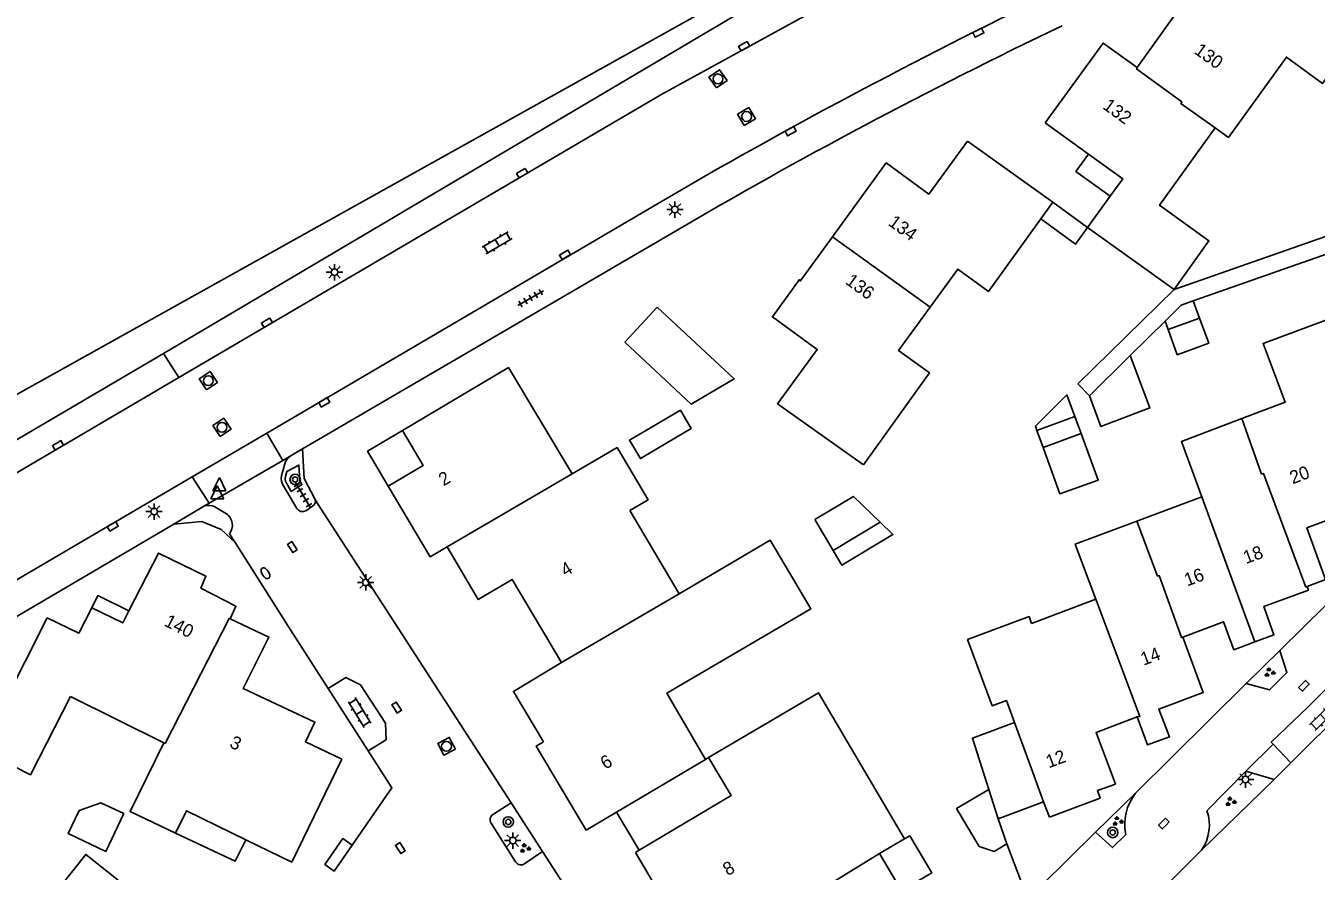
# Model space of a CAD drawing. Extents: x 126000 to 131009, y 393000 to 395500.
# Drawn here: x 130546.1 to 130644.7, y 395223.6 to 395288.1 of the extents above; entities that cross this region are included whole.
import ezdxf

# ---------------------------------------------------------------- set-up
doc = ezdxf.new("R2010")
doc.units = 0
for name, color, linetype in [('gg-afsc-erfafscheiding', 7, 'Continuous'), ('gg-afsc-muur', 7, 'Continuous'), ('gg-anno-huisnummerreeks BGT', 7, 'Continuous'), ('gg-bbg-bijgebouw', 7, 'Continuous'), ('gg-bbg-gedigitaliseerde bebouwing', 7, 'Continuous'), ('gg-bbg-gedigitaliseerde bijgebouw', 7, 'Continuous'), ('gg-bbg-hoofdgebouw', 7, 'Continuous'), ('gg-bbg-luifel en loopbrug', 7, 'Continuous'), ('gg-bbg-onder overbouw', 7, 'Continuous'), ('gg-bbg-pand overbouw', 7, 'Continuous'), ('gg-bbg-tussenscheiding', 7, 'Continuous'), ('gg-knt-bronhoudergrens', 7, 'Continuous'), ('gg-knt-verharding', 7, 'Continuous'), ('gg-knt-verharding nz', 7, 'Continuous'), ('gt-grn-groengrens', 7, 'Continuous'), ('gt-grn-vlakafsluiter', 7, 'Continuous'), ('gt-grn-weggrens', 7, 'Continuous'), ('gt-symb-boom', 7, 'Continuous'), ('gt-symb-brandkraan', 7, 'Continuous'), ('gt-symb-groenvak', 7, 'Continuous'), ('gt-symb-klinker verharding', 7, 'Continuous'), ('gt-symb-kolk', 7, 'Continuous'), ('gt-symb-lichtmast', 7, 'Continuous'), ('gt-symb-rioolschacht', 7, 'Continuous'), ('gt-symb-tegel verharding', 7, 'Continuous'), ('gt-symb-waterafsluiter', 7, 'Continuous')]:
    doc.layers.add(name, color=color, linetype=linetype)

# ---------------------------------------------------------------- blocks, each defined once
blk = doc.blocks.new('gt0-KOLK')
at = {"layer": 'gt-symb-kolk'}
blk.add_lwpolyline([(0, 0), (0.375, 0), (0.375, 0.4), (-0.375, 0.4), (-0.375, 0), (0, 0)], dxfattribs=at)
blk = doc.blocks.new('gt0-RS')
at = {"layer": 'gt-symb-rioolschacht'}
blk.add_lwpolyline([(-0.5, -0.5), (0.5, -0.5), (0.5, 0.5), (-0.5, 0.5)], close=True, dxfattribs=at)
blk.add_circle((0, 0), 0.375, dxfattribs=at)
blk = doc.blocks.new('gt0-TEG1')
at = {"layer": 'gt-symb-tegel verharding'}
for p, q in [((-1.125, 0), (1.125, 0)), ((-0.9, -0.25), (-0.9, 0.25)), ((-0.45, -0.25), (-0.45, 0.25)), ((0, -0.25), (0, 0.25)), ((0.45, -0.25), (0.45, 0.25)), ((0.9, -0.25), (0.9, 0.25))]:
    blk.add_line(p, q, dxfattribs=at)
blk = doc.blocks.new('gt0-LMAST')
at = {"layer": 'gt-symb-lichtmast'}
for p, q in [((-0.182, 0.173), (-0.447, 0.438)), ((-0.005, 0.246), (-0.005, 0.621)), ((0.172, 0.173), (0.437, 0.438)), ((-0.255, -0.004), (-0.63, -0.004)), ((-0.182, -0.181), (-0.447, -0.446)), ((-0.005, -0.254), (-0.005, -0.629)), ((0.437, -0.446), (0.172, -0.181)), ((0.245, -0.004), (0.62, -0.004))]:
    blk.add_line(p, q, dxfattribs=at)
blk.add_circle((-0.005, -0.004), 0.25, dxfattribs=at)
blk = doc.blocks.new('gt0-KL1')
at = {"layer": 'gt-symb-klinker verharding'}
for p, q in [((-1.15, 0.3), (1.15, 0.3)), ((-1, -0.3), (-1, 0.3)), ((-0.5, 0.3), (-0.5, 0.45)), ((0, -0.3), (0, 0.3)), ((0.5, 0.3), (0.5, 0.45)), ((1, -0.3), (1, 0.3)), ((-1.15, -0.3), (1.15, -0.3)), ((-0.5, -0.45), (-0.5, -0.3)), ((0.5, -0.45), (0.5, -0.3))]:
    blk.add_line(p, q, dxfattribs=at)
blk = doc.blocks.new('gt0-WAFSL')
at = {"layer": 'gt-symb-waterafsluiter'}
for p, q in [((-0.5, -0.333), (0, 0.667)), ((0, 0.667), (0.5, -0.333)), ((0.5, -0.333), (-0.5, -0.333))]:
    blk.add_line(p, q, dxfattribs=at)
blk = doc.blocks.new('gt0-BOOM')
at = {"layer": 'gt-symb-boom'}
for radius in [0.4, 0.2]:
    blk.add_circle((0, 0), radius, dxfattribs=at)
blk = doc.blocks.new('gt0-BR')
at = {"layer": 'gt-symb-brandkraan'}
for centre, radius, start, end in [((-0.244, 0), 0.206, 107.56694, 252.43307), ((0.599, -2.664), 3, 106.89205, 107.56694), ((0, -0.691), 0.938, 73.10799, 106.89205), ((-0.599, -2.664), 3, 72.43309, 73.10799), ((0.244, 0), 0.206, 287.56695, 72.43309), ((0.599, 2.664), 3, 252.43307, 253.10797), ((0, 0.691), 0.938, 253.10797, 286.89206), ((-0.599, 2.664), 3, 286.89206, 287.56695)]:
    blk.add_arc(centre, radius, start, end, dxfattribs=at)
blk = doc.blocks.new('gt0-GRVAK')
at = {"layer": 'gt-symb-groenvak'}
for p, q in [((-0.11, 0.189), (-0.228, 0.24)), ((-0.182, 0.153), (0.088, 0.153)), ((-0.091, 0.211), (-0.156, 0.322)), ((-0.047, 0.214), (-0.047, 0.393)), ((-0.004, 0.211), (0.061, 0.322)), ((0.015, 0.189), (0.133, 0.24)), ((0.262, -0.052), (0.197, 0.059)), ((0.305, -0.049), (0.305, 0.13)), ((0.349, -0.052), (0.414, 0.059)), ((-0.245, -0.228), (-0.363, -0.177)), ((-0.318, -0.264), (-0.047, -0.264)), ((-0.226, -0.206), (-0.291, -0.095)), ((-0.183, -0.203), (-0.183, -0.024)), ((-0.139, -0.206), (-0.074, -0.095)), ((-0.12, -0.228), (-0.002, -0.177)), ((0.243, -0.074), (0.125, -0.023)), ((0.17, -0.11), (0.441, -0.11)), ((0.368, -0.074), (0.486, -0.023))]:
    blk.add_line(p, q, dxfattribs=at)

msp = doc.modelspace()

# ---------------------------------------------------------------- linework, layer by layer
at = {"layer": 'gg-afsc-erfafscheiding'}
for p, q in [((130650.925, 395273.989), (130633.84, 395268)), ((130633.84, 395268), (130626.483, 395260.783)), ((130633.151, 395265.588), (130630.488, 395262.96)), ((130627.371, 395259.883), (130626.483, 395260.783))]:
    msp.add_line(p, q, dxfattribs=at)
msp.add_lwpolyline([(130645.95, 395269.98), (130645.69, 395270.762), (130635.313, 395267.124)], dxfattribs=at)
at = {"layer": 'gg-afsc-muur'}
for p, q in [((130569.206, 395237.524), (130566.323, 395242.008)), ((130572.272, 395232.757), (130569.206, 395237.524)), ((130574.067, 395229.936), (130571.043, 395225.563)), ((130621.072, 395225.673), (130622.656, 395221.441)), ((130569.679, 395223.59), (130569.66, 395223.563))]:
    msp.add_line(p, q, dxfattribs=at)
msp.add_lwpolyline([(130574.067, 395229.936), (130574.077, 395229.95), (130572.272, 395232.757)], dxfattribs=at)
at = {"layer": 'gg-bbg-bijgebouw'}
msp.add_line((130591.872, 395263.982), (130594.347, 395266.639), dxfattribs=at)
at = {"layer": 'gg-bbg-gedigitaliseerde bebouwing'}
for p, q in [((130623.983, 395280.729), (130627.298, 395278.334)), ((130618.052, 395279.316), (130624.58, 395274.66)), ((130627.24, 395272.74), (130628.965, 395275.122)), ((130633.84, 395268), (130627.24, 395272.74)), ((130582.982, 395262.037), (130587.86, 395253.92)), ((130603.551, 395259.259), (130610.11, 395254.61)), ((130635.952, 395252.165), (130630.99, 395250.31)), ((130596.021, 395244.754), (130592.257, 395251.112)), ((130626.78, 395247.26), (130627.87, 395244.36)), ((130627.87, 395244.36), (130622.96, 395242.5)), ((130556.65, 395233.38), (130549.517, 395236.917)), ((130621.03, 395236.61), (130621.646, 395234.938)), ((130566.43, 395224.26), (130570.251, 395232.118)), ((130566.43, 395224.26), (130562.91, 395225.98))]:
    msp.add_line(p, q, dxfattribs=at)
for points in [[(130647.89, 395287.46), (130645.19, 395283.73), (130642.42, 395285.74), (130637.99, 395279.61), (130636.98, 395280.335)], [(130636.98, 395280.335), (130632.74, 395274.43), (130636.51, 395271.72), (130633.84, 395268)], [(130627.298, 395278.334), (130629.92, 395276.44), (130628.965, 395275.122)], [(130623.661, 395273.385), (130619.67, 395267.85), (130617.32, 395269.56), (130615.201, 395266.651)], [(130615.201, 395266.651), (130612.79, 395263.34), (130615.15, 395261.63), (130610.11, 395254.61)], [(130645.44, 395265.66), (130640.64, 395263.86), (130642.33, 395259.4), (130639.017, 395258.136)], [(130639.017, 395258.136), (130634.409, 395256.379), (130635.952, 395252.165)], [(130592.257, 395251.112), (130593.648, 395251.94), (130591.28, 395255.94), (130587.86, 395253.92)], [(130630.99, 395250.31), (130626.296, 395248.555), (130626.78, 395247.26)], [(130598.032, 395232.113), (130595.08, 395237.16), (130606.1, 395243.62), (130602.98, 395248.86), (130596.021, 395244.754)], [(130621.03, 395236.61), (130619.954, 395236.208), (130618.067, 395241.256), (130622.768, 395243.013), (130622.96, 395242.5)], [(130598.266, 395232.252), (130606.678, 395237.198), (130613.241, 395226.035)], [(130623.876, 395228.88), (130622.817, 395231.756), (130621.646, 395234.938)], [(130557.556, 395226.486), (130554.07, 395228.14), (130556.65, 395233.38)], [(130562.91, 395225.98), (130558.388, 395228.19), (130557.556, 395226.486)]]:
    msp.add_lwpolyline(points, dxfattribs=at)
at = {"layer": 'gg-bbg-gedigitaliseerde bijgebouw'}
for p, q in [((130624.58, 395274.66), (130627.24, 395272.74)), ((130635.792, 395265.806), (130633.389, 395264.933)), ((130627.371, 395259.883), (130630.488, 395262.96)), ((130626.269, 395258.287), (130623.363, 395257.231)), ((130626.738, 395256.994), (130626.269, 395258.287)), ((130623.363, 395257.231), (130623.833, 395255.938)), ((130626.738, 395256.994), (130623.833, 395255.938)), ((130606.384, 395250.435), (130607.787, 395248.076)), ((130607.787, 395248.076), (130611.389, 395250.218)), ((130620.393, 395227.577), (130619.68, 395229.81)), ((130620.393, 395227.577), (130621.072, 395225.673))]:
    msp.add_line(p, q, dxfattribs=at)
for points in [[(130627.24, 395272.74), (130626.32, 395271.466), (130623.661, 395273.385)], [(130591.872, 395263.982), (130596.95, 395259.252), (130600.219, 395261.17), (130594.347, 395266.639)], [(130633.389, 395264.933), (130634.086, 395263.016), (130636.489, 395263.889), (130635.792, 395265.806)], [(130627.371, 395259.883), (130628.25, 395257.543), (130631.995, 395258.949), (130630.488, 395262.96)], [(130596.126, 395258.769), (130592.228, 395256.482), (130593.063, 395255.079), (130596.947, 395257.389), (130596.126, 395258.769)], [(130611.389, 395250.218), (130609.339, 395252.193), (130606.384, 395250.435)], [(130619.68, 395229.81), (130617.221, 395228.355), (130618.946, 395225.451), (130620.088, 395225.088), (130621.072, 395225.673)], [(130553.592, 395227.972), (130551.843, 395228.801), (130550.186, 395228.207), (130549.352, 395226.45), (130552.224, 395225.087), (130553.592, 395227.972)], [(130548.716, 395222.362), (130550.683, 395224.855), (130553.176, 395222.888)]]:
    msp.add_lwpolyline(points, dxfattribs=at)
at = {"layer": 'gg-bbg-hoofdgebouw'}
for p, q in [((130582.982, 395262.037), (130574.89, 395257.233)), ((130591.242, 395228.074), (130598.032, 395232.113)), ((130623.876, 395228.88), (130624.314, 395227.709)), ((130588.932, 395226.7), (130591.242, 395228.074)), ((130611.333, 395224.916), (130613.241, 395226.035)), ((130592.968, 395225.172), (130592.69, 395225.007)), ((130592.69, 395225.007), (130595.002, 395221.099))]:
    msp.add_line(p, q, dxfattribs=at)
for points in [[(130631.014, 395284.954), (130635.254, 395290.868), (130636.78, 395289.758)], [(130623.983, 395280.729), (130628.424, 395286.814), (130631.014, 395284.954)], [(130607.743, 395272.025), (130611.852, 395277.658), (130615.111, 395275.282), (130618.052, 395279.316)], [(130603.551, 395259.259), (130606.574, 395263.417), (130603.155, 395265.902), (130605.216, 395268.756), (130605.275, 395268.642), (130607.743, 395272.025)], [(130644.004, 395245.321), (130645.415, 395245.845), (130643.996, 395249.787), (130647.331, 395251.052), (130645.686, 395255.479), (130648.749, 395256.636)], [(130573.804, 395252.983), (130577.002, 395247.582), (130578.292, 395248.348)], [(130553.989, 395243.458), (130556.236, 395247.869), (130559.87, 395246.098), (130559.488, 395245.201), (130562.16, 395243.803), (130561.711, 395242.836)], [(130578.292, 395248.348), (130580.681, 395244.323), (130583.26, 395245.854), (130587.027, 395239.508)], [(130640.01, 395241.081), (130641.473, 395241.63), (130640.7, 395243.799), (130644.105, 395245.033), (130644.004, 395245.321)], [(130547.743, 395242.921), (130550.156, 395241.745), (130551.152, 395243.688)], [(130551.152, 395243.688), (130553.519, 395242.535), (130553.989, 395243.458)], [(130547.743, 395242.921), (130542.645, 395232.881), (130546.479, 395230.934), (130549.517, 395236.917)], [(130561.711, 395242.836), (130564.688, 395241.451), (130562.721, 395237.524), (130568.202, 395234.959), (130567.477, 395233.448), (130570.251, 395232.118)], [(130634.502, 395241.445), (130637.62, 395242.616), (130638.42, 395240.484), (130640.01, 395241.081)], [(130631.012, 395235.353), (130631.817, 395233.217), (130633.495, 395233.84), (130632.676, 395235.96), (130636.077, 395237.232), (130634.502, 395241.445)], [(130587.027, 395239.508), (130583.361, 395237.308), (130585.655, 395233.456), (130585.107, 395233.13), (130588.932, 395226.7)], [(130624.314, 395227.709), (130628.192, 395229.158), (130627.991, 395229.743), (130629.365, 395230.229), (130627.878, 395234.171), (130631.012, 395235.353)], [(130598.266, 395232.252), (130599.995, 395229.352), (130592.968, 395225.172)], [(130612.224, 395221.605), (130612.549, 395222.867), (130611.333, 395224.916)]]:
    msp.add_lwpolyline(points, dxfattribs=at)
at = {"layer": 'gg-bbg-luifel en loopbrug'}
for p, q in [((130635.792, 395265.806), (130635.313, 395267.124)), ((130633.151, 395265.588), (130633.389, 395264.933)), ((130626.269, 395258.287), (130625.66, 395259.96)), ((130598.032, 395232.113), (130598.266, 395232.252)), ((130620.393, 395227.577), (130623.876, 395228.88)), ((130592.968, 395225.172), (130591.242, 395228.074)), ((130571.043, 395225.563), (130569.679, 395223.59))]:
    msp.add_line(p, q, dxfattribs=at)
for points in [[(130627.298, 395278.334), (130626.345, 395277.015), (130628.965, 395275.122)], [(130635.313, 395267.124), (130634.374, 395266.795), (130633.151, 395265.588)], [(130623.363, 395257.231), (130623.248, 395257.548), (130625.66, 395259.96)], [(130623.833, 395255.938), (130625.126, 395252.38), (130628.031, 395253.435), (130626.738, 395256.994)], [(130611.389, 395250.218), (130612.366, 395249.278), (130608.455, 395246.952), (130607.787, 395248.076)], [(130551.152, 395243.688), (130551.606, 395244.619), (130553.989, 395243.458)], [(130621.646, 395234.938), (130618.433, 395233.736), (130619.68, 395229.81)], [(130562.91, 395225.98), (130562.1, 395224.33), (130557.556, 395226.486)], [(130569.679, 395223.59), (130568.957, 395224.089), (130570.323, 395226.062), (130571.043, 395225.563)], [(130612.224, 395221.605), (130615.325, 395223.447), (130613.645, 395226.275), (130613.241, 395226.035)]]:
    msp.add_lwpolyline(points, dxfattribs=at)
at = {"layer": 'gg-bbg-onder overbouw'}
msp.add_lwpolyline([(130574.89, 395257.233), (130576.471, 395254.562), (130573.804, 395252.983)], dxfattribs=at)
at = {"layer": 'gg-bbg-pand overbouw'}
msp.add_lwpolyline([(130574.89, 395257.233), (130572.224, 395255.65), (130573.804, 395252.983)], dxfattribs=at)
at = {"layer": 'gg-bbg-tussenscheiding'}
for p, q in [((130624.58, 395274.66), (130623.661, 395273.385)), ((130607.743, 395272.025), (130615.201, 395266.651)), ((130578.292, 395248.348), (130587.86, 395253.92)), ((130635.952, 395252.165), (130640.01, 395241.081)), ((130587.027, 395239.508), (130596.021, 395244.754))]:
    msp.add_line(p, q, dxfattribs=at)
for points in [[(130631.014, 395284.954), (130630.98, 395284.84), (130634.44, 395282.32), (130634.37, 395282.21), (130636.98, 395280.335)], [(130639.017, 395258.136), (130640.53, 395253.9), (130640.67, 395253.95), (130643.92, 395245.27), (130644.004, 395245.321)], [(130630.99, 395250.31), (130632.58, 395246.11), (130632.7, 395246.15), (130634.42, 395241.42), (130634.502, 395241.445)], [(130631.012, 395235.353), (130631.23, 395235.38), (130627.87, 395244.36)], [(130556.65, 395233.38), (130556.75, 395233.33), (130561.65, 395242.88), (130561.711, 395242.836)], [(130598.956, 395217.465), (130605.829, 395221.548), (130611.333, 395224.916)]]:
    msp.add_lwpolyline(points, dxfattribs=at)
at = {"layer": 'gg-knt-bronhoudergrens'}
msp.add_lwpolyline([(130490.437, 395229.343), (130600.179, 395290.522), (130623.819, 395303.29), (130628.165, 395307.133), (130630.588, 395314.542)], dxfattribs=at)
at = {"layer": 'gg-knt-verharding'}
for p, q in [((130594.364, 395274.543), (130564.516, 395257.03)), ((130567.246, 395255.818), (130595.446, 395272.282)), ((130557.811, 395261.275), (130462.982, 395205.675)), ((130564.516, 395257.03), (130558.81, 395253.682)), ((130567.246, 395255.818), (130566.307, 395255.27)), ((130560.129, 395251.673), (130565.736, 395254.938)), ((130565.89, 395254.675), (130565.654, 395253.757)), ((130565.736, 395254.938), (130566.307, 395255.27)), ((130558.81, 395253.682), (130486.583, 395211.305)), ((130565.797, 395253.002), (130566.811, 395251.275)), ((130559.77, 395251.464), (130557.423, 395250.084)), ((130559.77, 395251.464), (130560.129, 395251.673)), ((130561.44, 395250.869), (130560.554, 395251.393)), ((130567.511, 395251.09), (130568.024, 395251.444)), ((130557.423, 395250.084), (130486.533, 395208.418)), ((130562.096, 395248.666), (130561.666, 395249.343)), ((130566.323, 395242.008), (130562.096, 395248.666)), ((130645.452, 395243.928), (130641.915, 395240.439)), ((130642.772, 395231.856), (130650.829, 395239.866)), ((130639.35, 395237.909), (130630.901, 395229.53)), ((130641.49, 395230.581), (130642.772, 395231.856)), ((130639.337, 395231.213), (130636.353, 395228.188)), ((130641.49, 395230.581), (130639.337, 395231.213)), ((130581.835, 395227.94), (130583.197, 395228.794)), ((130583.197, 395228.794), (130585.592, 395225.09)), ((130583.524, 395224.279), (130581.652, 395227.237)), ((130627.831, 395226.546), (130623.694, 395222.465)), ((130585.592, 395225.09), (130584.236, 395224.153)), ((130589.25, 395219.437), (130585.592, 395225.09))]:
    msp.add_line(p, q, dxfattribs=at)
for points in [[(130621.021, 395296.653), (130606.585, 395289.397), (130594.761, 395282.939), (130557.811, 395261.275)], [(130568.197, 395252.012), (130567.384, 395253.56), (130567.246, 395255.818)], [(130566.003, 395253.248), (130566.39, 395252.578), (130567.201, 395253.098), (130567.057, 395253.388), (130566.978, 395254.583), (130566.06, 395254.094), (130565.948, 395253.72)], [(130583.197, 395228.794), (130568.398, 395251.666), (130568.197, 395252.012)], [(130641.915, 395240.439), (130642.465, 395238.758), (130641.132, 395237.42), (130639.35, 395237.909)], [(130627.831, 395226.546), (130629.125, 395225.376), (130630.153, 395226.381)], [(130626.051, 395214.948), (130627.276, 395216.153), (130627.094, 395216.34), (130635.939, 395225.18)]]:
    msp.add_lwpolyline(points, dxfattribs=at)
for centre, radius, start, end in [((130809.207, 394907.225), 425.535, 115.74211, 120.3232), ((130796.715, 394929.453), 397.543, 115.54615, 120.41645), ((130566.868, 395254.433), 1.007, 123.83531, 166.11605), ((130566.604, 395253.546), 0.973, 167.47815, 213.97185), ((130566.55, 395253.551), 0.626, 164.32221, 208.97068), ((130560.074, 395250.459), 1.05, 62.81296, 106.83772), ((130567.769, 395251.832), 0.464, 303.29197, 22.82892), ((130560.83, 395249.999), 1.063, 321.89246, 54.95604), ((130567.268, 395251.589), 0.555, 214.46011, 295.93193), ((130633.877, 395227.16), 3.805, 141.46674, 191.80894), ((130582.071, 395227.503), 0.496, 118.38988, 212.4281), ((130633.223, 395227.086), 3.318, 324.93455, 19.39234), ((130583.943, 395224.571), 0.51, 214.87194, 305.05702)]:
    msp.add_arc(centre, radius, start, end, dxfattribs=at)
at = {"layer": 'gg-knt-verharding nz'}
for p, q in [((130572.272, 395232.757), (130573.631, 395233.602)), ((130642.772, 395231.856), (130641.407, 395233.281))]:
    msp.add_line(p, q, dxfattribs=at)
for points in [[(130641.407, 395233.281), (130641.273, 395233.421), (130644.051, 395236.108), (130649.111, 395241.165)], [(130573.631, 395233.602), (130573.585, 395234.889), (130571.688, 395237.796), (130570.563, 395238.364), (130569.206, 395237.524)]]:
    msp.add_lwpolyline(points, dxfattribs=at)
at = {"layer": 'gt-grn-groengrens'}
msp.add_line((130557.811, 395261.275), (130556.64, 395263.101), dxfattribs=at)
for points in [[(130633.973, 395308.834), (130627.791, 395305.201), (130600.389, 395288.969), (130556.64, 395263.101)], [(130556.64, 395263.101), (130492.672, 395225.566), (130490.437, 395229.343)], [(130557.423, 395250.084), (130559.55, 395250.286), (130561.041, 395249.669), (130562.096, 395248.666)]]:
    msp.add_lwpolyline(points, dxfattribs=at)
at = {"layer": 'gt-grn-vlakafsluiter'}
for p, q in [((130639.35, 395237.909), (130641.915, 395240.439)), ((130635.939, 395225.18), (130641.49, 395230.581)), ((130627.831, 395226.546), (130630.901, 395229.53))]:
    msp.add_line(p, q, dxfattribs=at)
at = {"layer": 'gt-grn-weggrens'}
for p, q in [((130565.736, 395254.938), (130564.516, 395257.03)), ((130558.81, 395253.682), (130560.129, 395251.673)), ((130639.337, 395231.213), (130641.407, 395233.281))]:
    msp.add_line(p, q, dxfattribs=at)

# ---------------------------------------------------------------- block references
at = {"layer": 'gt-symb-boom'}
for p in [(130566.689, 395253.489), (130582.971, 395227.337), (130629.156, 395226.535)]:
    msp.add_blockref('gt0-BOOM', p, dxfattribs=at)
at = {"layer": 'gt-symb-brandkraan', "rotation": -57.1202180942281}
msp.add_blockref('gt0-BR', (130564.421, 395246.328), dxfattribs=at)
at = {"layer": 'gt-symb-groenvak'}
for p in [(130641.126, 395238.747), (130638.15, 395228.884), (130629.519, 395227.39), (130584.24, 395225.319)]:
    msp.add_blockref('gt0-GRVAK', p, dxfattribs=at)
at = {"layer": 'gt-symb-klinker verharding'}
for p, rotation in [((130582.114, 395271.559), 30.256437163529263), ((130571.615, 395235.696), -58.2010871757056), ((130645.23, 395235.334), 44.594803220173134)]:
    msp.add_blockref('gt0-KL1', p, dxfattribs=dict(at, rotation=rotation))
at = {"layer": 'gt-symb-kolk'}
for p, rotation in [((130618.795, 395287.783), -153.56312708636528), ((130600.895, 395286.746), -151.0511383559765), ((130604.453, 395280.26), -151.25696436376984), ((130583.928, 395277.053), -149.7435628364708), ((130587.207, 395270.817), -149.4880006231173), ((130564.435, 395265.625), -149.66519417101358), ((130568.809, 395259.55), -149.6651941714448), ((130548.472, 395256.265), -149.6157627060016), ((130552.652, 395250.077), -150.46121774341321), ((130566.31, 395248.217), -57.12021809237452), ((130643.909, 395237.595), 44.83791901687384), ((130574.276, 395235.962), -57.12021809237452), ((130633.201, 395227.074), 44.83791901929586), ((130574.554, 395225.232), -57.120218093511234)]:
    msp.add_blockref('gt0-KOLK', p, dxfattribs=dict(at, rotation=rotation))
at = {"layer": 'gt-symb-lichtmast'}
for p in [(130595.708, 395274.106), (130569.699, 395269.319), (130555.915, 395251.039), (130572.082, 395245.634), (130639.31, 395230.579), (130583.318, 395225.913)]:
    msp.add_blockref('gt0-LMAST', p, dxfattribs=at)
at = {"layer": 'gt-symb-rioolschacht'}
for p, rotation in [((130598.995, 395284.081), 35.311213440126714), ((130601.176, 395281.206), 30.796713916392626), ((130560.059, 395261.039), 33.244937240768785), ((130561.102, 395257.472), 34.19864361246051), ((130578.253, 395233.115), 117.84662218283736)]:
    msp.add_blockref('gt0-RS', p, dxfattribs=dict(at, rotation=rotation))
at = {"layer": 'gt-symb-tegel verharding'}
for p, rotation in [((130584.683, 395267.339), 30.256437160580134), ((130567.278, 395252.289), -59.252527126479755)]:
    msp.add_blockref('gt0-TEG1', p, dxfattribs=dict(at, rotation=rotation))
at = {"layer": 'gt-symb-waterafsluiter'}
for p in [(130560.901, 395252.966), (130560.741, 395252.339)]:
    msp.add_blockref('gt0-WAFSL', p, dxfattribs=at)

# ---------------------------------------------------------------- texts
at = {"layer": 'gg-anno-huisnummerreeks BGT'}
for s, rotation, p in [('130', 324.4, (130635.307, 395286.077)), ('132', 323.9, (130628.32, 395281.864)), ('134', 323.9, (130611.934, 395272.961)), ('136', 323.9, (130608.666, 395268.482)), ('20', 20.8, (130642.905, 395253.117)), ('2', 30.6, (130578.019, 395252.953)), ('18', 19.9, (130639.339, 395247.029)), ('4', 30.7, (130587.346, 395246.046)), ('16', 20.6, (130634.842, 395245.311)), ('140', 333, (130556.612, 395242.361)), ('14', 20.5, (130631.505, 395239.26)), ('3', 334.9, (130561.609, 395233.076)), ('12', 20.5, (130624.273, 395231.43)), ('6', 30.7, (130590.39, 395231.313)), ('8', 30.7, (130599.743, 395223.188))]:
    msp.add_text(s, height=1, rotation=rotation, dxfattribs=at).set_placement(p)

doc.saveas('drawing.dxf')
